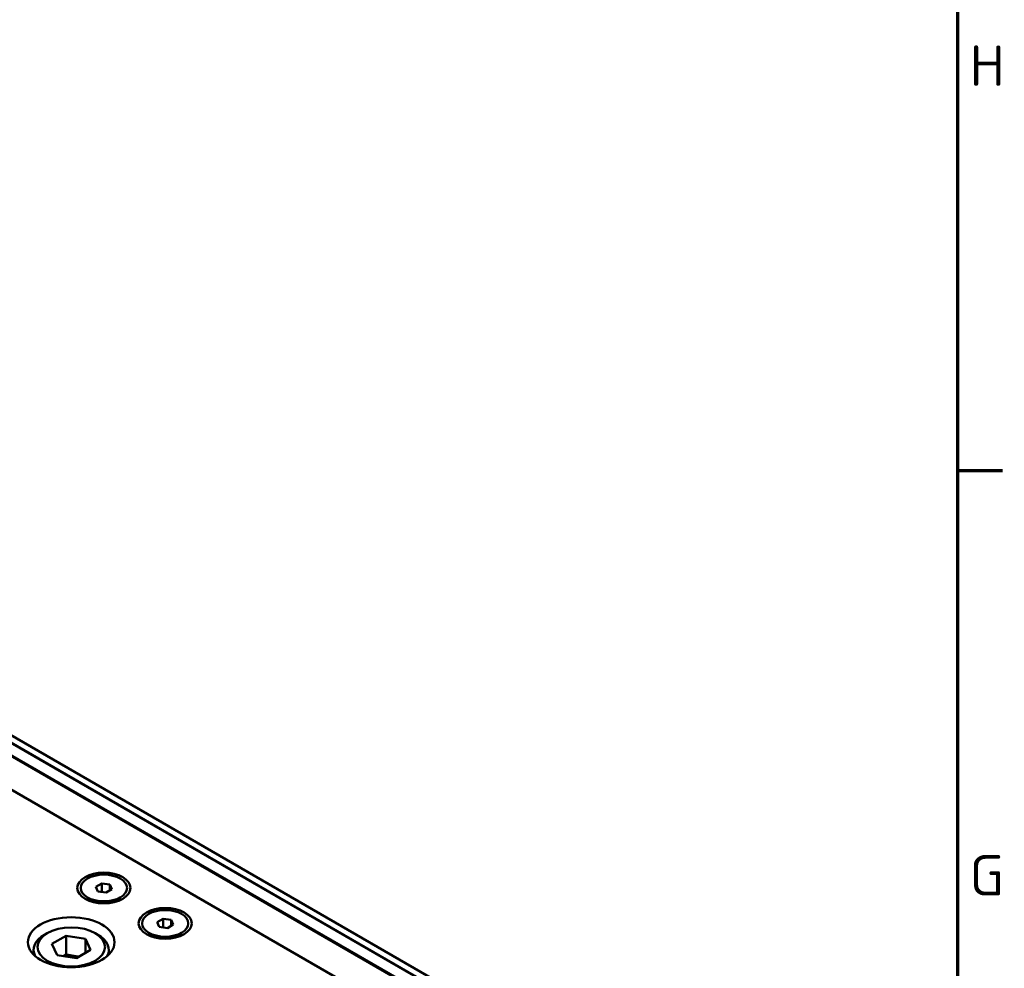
# Model space of a CAD drawing. Header units: millimetres. Extents: x 0 to 4686, y -120 to 1682.
# Tile 555 of 558: x 2176 to 2346, y 895 to 1059. Entities that reach past the tile are written whole.
import ezdxf

# ---------------------------------------------------------------- set-up
doc = ezdxf.new("R2010")
doc.units = ezdxf.units.MM
doc.header["$LTSCALE"] = 2
doc.layers.get('0').update_dxf_attribs({"lineweight": 25})
doc.layers.add('Rahmen (ISO)', color=7, linetype='Continuous', lineweight=70)
doc.layers.add('Sichtbar (ISO)', color=7, linetype='Continuous', lineweight=50)
doc.styles.add('Notiztext (DIN)', font='isocpeur.ttf')

# ---------------------------------------------------------------- blocks, each defined once
blk = doc.blocks.new('Ränder Vorgaberahmen')
at = {"layer": 'Rahmen (ISO)'}
blk.add_line((1169, 490.583), (1172.9, 490.583), dxfattribs=at)
at = {"layer": 'Rahmen (ISO)', "flags": 128}
blk.add_lwpolyline([(20, 20), (20, 821), (1169, 821), (1169, 20), (20, 20)], dxfattribs=at)
at = {"layer": 'Rahmen (ISO)', "char_height": 3.5, "attachment_point": 7, "style": 'Notiztext (DIN)'}
for s, insert in [('H', (1170.053, 523.875)), ('G', (1170.053, 453.792))]:
    blk.add_mtext(s, dxfattribs=dict(at, insert=insert))

msp = doc.modelspace()

# ---------------------------------------------------------------- linework, layer by layer
at = {"layer": 'Sichtbar (ISO)'}
for p, q in [((2249.7339, 882.3561), (1916.291, 1074.8699)), ((2261.7549, 883.4993), (2099.8981, 976.9473)), ((2276.5334, 874.9669), (2099.8981, 976.9473)), ((2277.6648, 875.6201), (2101.0295, 977.6005)), ((2259.9871, 882.4074), (2098.1921, 975.8198)), ((2259.9871, 882.244), (2098.3336, 975.5747)), ((2188.9428, 909.108), (2189.9634, 909.6972)), ((2191.3576, 909.4815), (2189.9634, 909.6972)), ((2189.9634, 908.2029), (2189.9634, 909.6972)), ((2188.9428, 909.108), (2189.3164, 908.303)), ((2189.3164, 908.303), (2190.7106, 908.0873)), ((2191.7312, 908.6766), (2190.7106, 908.0873)), ((2191.7312, 908.6766), (2191.3576, 909.4815)), ((2191.3576, 908.4609), (2191.3576, 909.4815)), ((2188.9228, 906.4428), (2187.5086, 907.2593)), ((2188.337, 906.781), (2188.337, 906.5006)), ((2191.7512, 906.4428), (2193.1654, 907.2593)), ((2192.337, 906.781), (2192.337, 906.5006)), ((2199.5494, 902.9842), (2200.57, 903.5735)), ((2199.5494, 902.9842), (2199.923, 902.1793)), ((2201.9642, 903.3578), (2200.57, 903.5735)), ((2200.57, 902.0792), (2200.57, 903.5735)), ((2202.3378, 902.5529), (2201.9642, 903.3578)), ((2201.9642, 902.3372), (2201.9642, 903.3578)), ((2180.5435, 901.0743), (2180.0839, 900.8089)), ((2188.8167, 901.0743), (2189.2763, 900.8089)), ((2199.5294, 900.3191), (2198.1152, 901.1356)), ((2199.923, 902.1793), (2201.3172, 901.9636)), ((2202.3378, 902.5529), (2201.3172, 901.9636)), ((2202.3578, 900.3191), (2203.772, 901.1356)), ((2181.334, 899.2037), (2183.7835, 900.6179)), ((2187.1296, 900.1003), (2183.7835, 900.6179)), ((2183.7835, 897.3519), (2183.7835, 900.6179)), ((2188.0261, 898.1684), (2187.1296, 900.1003)), ((2187.1296, 897.6508), (2187.1296, 900.1003)), ((2198.9436, 900.6573), (2198.9436, 900.3769)), ((2202.9436, 900.6573), (2202.9436, 900.3769)), ((2178.1801, 898.1553), (2178.1801, 897.3423)), ((2181.334, 899.2037), (2182.2306, 897.2718)), ((2188.0261, 898.1684), (2185.5767, 896.7542)), ((2191.1801, 898.1553), (2191.1801, 897.3423)), ((2182.2306, 897.2718), (2185.5767, 896.7542)), ((2183.7835, 897.3519), (2183.3459, 897.0993)), ((2183.7835, 897.3519), (2185.4565, 897.0931)), ((2185.4565, 897.0931), (2186.0142, 897.0068))]:
    msp.add_line(p, q, dxfattribs=at)
for centre, major_axis in [((2190.337, 908.8923), (4.6, 0)), ((2190.337, 908.8923), (-4, 0)), ((2200.9436, 902.7686), (4.6, 0)), ((2200.9436, 902.7686), (-4, 0)), ((2184.6801, 899.5025), (7.5, 0)), ((2184.6801, 898.686), (-5.85, 0))]:
    msp.add_ellipse(centre, major_axis=major_axis, ratio=0.57735027, dxfattribs=at)
for centre, major_axis, start_param, end_param in [((2190.337, 906.851), (-2.1, 0), 0.01020479, 0.2902689), ((2190.337, 907.2593), (-2, 0), 0.78539816, 0.94353383), ((2190.337, 907.2593), (-2, 0), 2.19805882, 2.35619449), ((2190.337, 906.851), (2.1, 0), 5.99291641, 6.27298052), ((2184.6801, 898.1553), (-6.5, 0), 5.49778735, 6.56908261), ((2184.6801, 898.1553), (6.5, 0), 5.997288, 7.06858327), ((2200.9436, 900.7273), (-2.1, 0), 0.01020479, 0.2902689), ((2200.9436, 901.1356), (-2, 0), 0.78539816, 0.94353383), ((2200.9436, 901.1356), (-2, 0), 2.19805882, 2.35619449), ((2200.9436, 900.7273), (2.1, 0), 5.99291641, 6.27298052), ((2184.6801, 895.4201), (-3, 0), 4.45058959, 5.0575821), ((2184.6801, 895.4201), (-3, 0), 4.26682773, 4.45058959)]:
    msp.add_ellipse(centre, major_axis=major_axis, ratio=0.57735027, start_param=start_param, end_param=end_param, dxfattribs=at)

# ---------------------------------------------------------------- block references
at = {"xscale": 2, "yscale": 2, "zscale": 2}
msp.add_blockref('Ränder Vorgaberahmen', (0, 0), dxfattribs=at)

doc.saveas('drawing.dxf')
